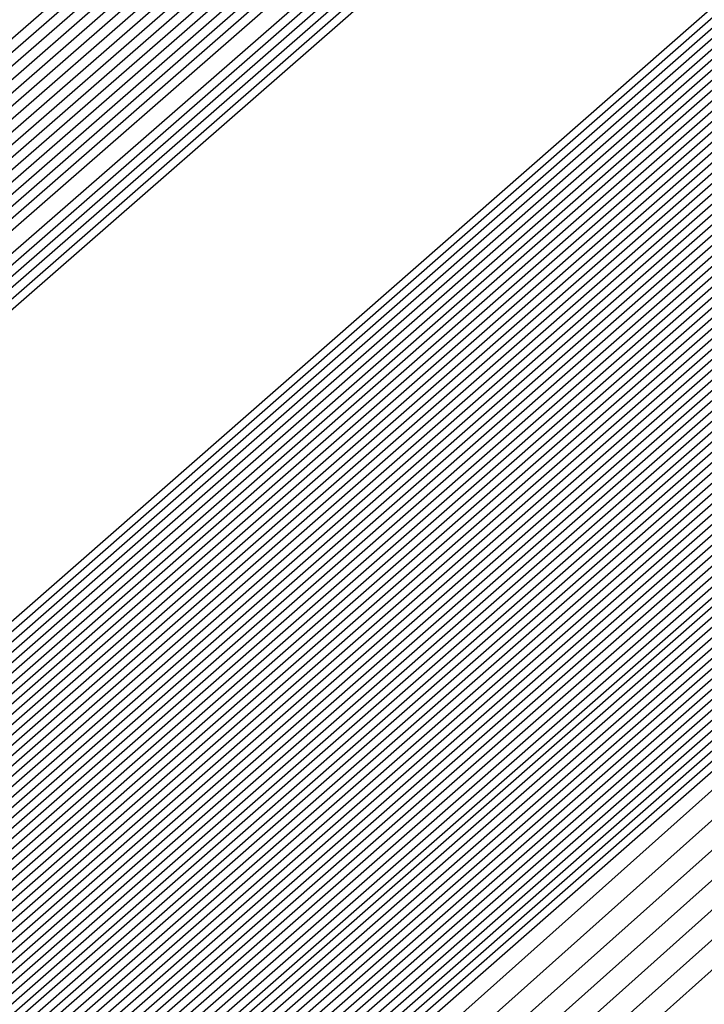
# Model space of a CAD drawing. Extents: x 3249832 to 3255657, y 13789405 to 13793316.
# Tile 956 of 1056: x 3253211.9916 to 3253212.0568, y 13791260.6289 to 13791260.7227. Entities that reach past the tile are written whole.
import ezdxf

# ---------------------------------------------------------------- set-up
doc = ezdxf.new("R2010")
doc.units = 0
doc.header["$LTSCALE"] = 100
doc.header["$MEASUREMENT"] = 0
for name, color, linetype in [('GRATIO_03231_CON', 1, 'CONTINUOUS'), ('GRATIO_0323_ICON', 1, 'CONTINUOUS'), ('TARGETS_EAST', 7, 'CONTINUOUS')]:
    doc.layers.add(name, color=color, linetype=linetype)

# ---------------------------------------------------------------- blocks, each defined once
blk = doc.blocks.new('Gratio_032316_contours')
at = {"layer": 'GRATIO_03231_CON', "color": 1, "linetype": 'Continuous', "flags": 128}
for points in [[(3253179.550267, 13791232.395029), (3253186.874414, 13791238.770013), (3253201.477501, 13791251.518979), (3253219.208231, 13791267.007142), (3253234.457627, 13791280.32933), (3253243.000283, 13791287.791533), (3253246.145111, 13791290.544398), (3253246.584601, 13791290.949743), (3253247.021869, 13791291.379004), (3253250.202537, 13791294.242122), (3253258.882853, 13791301.95866), (3253274.442625, 13791315.738665), (3253292.755901, 13791331.954127), (3253308.320283, 13791345.767528)], [(3253180.165438, 13791232.938016), (3253187.284875, 13791239.131551), (3253201.725162, 13791251.736777), (3253219.339021, 13791267.122277), (3253234.513145, 13791280.378622), (3253243.016437, 13791287.806466), (3253246.146682, 13791290.546762), (3253246.583888, 13791290.950539), (3253247.016449, 13791291.376392), (3253250.166335, 13791294.21318), (3253258.763902, 13791301.857324), (3253274.176051, 13791315.507242), (3253292.315837, 13791331.569332), (3253307.732852, 13791345.251979)], [(3253180.780609, 13791233.481003), (3253187.695336, 13791239.493089), (3253201.972823, 13791251.954576), (3253219.469811, 13791267.237409), (3253234.568663, 13791280.427913), (3253243.03259, 13791287.821399), (3253246.148254, 13791290.549125), (3253246.583174, 13791290.951335), (3253247.01103, 13791291.37378), (3253250.130132, 13791294.184237), (3253258.64495, 13791301.755989), (3253273.909475, 13791315.27582), (3253291.875768, 13791331.184533), (3253307.145422, 13791344.736429)], [(3253181.395779, 13791234.02399), (3253188.105796, 13791239.854627), (3253202.220483, 13791252.172373), (3253219.600605, 13791267.352541), (3253234.62418, 13791280.477205), (3253243.048743, 13791287.836333), (3253246.149825, 13791290.551488), (3253246.582461, 13791290.952131), (3253247.00561, 13791291.371168), (3253250.09393, 13791294.155295), (3253258.525999, 13791301.654654), (3253273.642899, 13791315.044399), (3253291.435703, 13791330.799734), (3253306.557991, 13791344.22088)], [(3253182.62612, 13791235.109965), (3253188.926717, 13791240.577703), (3253202.715805, 13791252.60797), (3253219.862185, 13791267.582808), (3253234.735216, 13791280.575787), (3253243.08105, 13791287.8662), (3253246.152968, 13791290.556214), (3253246.581034, 13791290.953723), (3253246.994771, 13791291.365943), (3253250.021525, 13791294.09741), (3253258.288097, 13791301.451983), (3253273.109746, 13791314.581556), (3253290.555574, 13791330.03014), (3253305.383131, 13791343.18978)], [(3253183.241291, 13791235.652952), (3253189.337178, 13791240.939241), (3253202.963466, 13791252.825768), (3253219.992975, 13791267.69794), (3253234.790735, 13791280.625079), (3253243.097204, 13791287.881133), (3253246.154539, 13791290.558578), (3253246.58032, 13791290.954518), (3253246.989352, 13791291.363331), (3253249.985323, 13791294.068467), (3253258.169146, 13791301.350649), (3253272.843172, 13791314.350135), (3253290.115509, 13791329.645341), (3253304.7957, 13791342.67423)], [(3253189.747638, 13791241.300779), (3253203.211127, 13791253.043565), (3253220.123765, 13791267.813075), (3253234.846252, 13791280.67437), (3253243.113357, 13791287.896066), (3253246.15611, 13791290.560941), (3253246.579607, 13791290.955314), (3253246.983932, 13791291.360719), (3253249.94912, 13791294.039525), (3253258.050194, 13791301.249313), (3253272.576596, 13791314.118713), (3253289.67544, 13791329.260546), (3253304.208269, 13791342.15868)], [(3253190.158098, 13791241.662317), (3253203.458788, 13791253.261364), (3253220.254555, 13791267.928207), (3253234.90177, 13791280.723661), (3253243.129511, 13791287.911), (3253246.157681, 13791290.563304), (3253246.578894, 13791290.95611), (3253246.978513, 13791291.358107), (3253249.912918, 13791294.010583), (3253257.931243, 13791301.147978), (3253272.31002, 13791313.88729), (3253289.235376, 13791328.875747), (3253303.620839, 13791341.64313)], [(3253190.979019, 13791242.385393), (3253203.954109, 13791253.696959), (3253220.516135, 13791268.158471), (3253235.012806, 13791280.822244), (3253243.161817, 13791287.940867), (3253246.160824, 13791290.56803), (3253246.577467, 13791290.957702), (3253246.967674, 13791291.352882), (3253249.840514, 13791293.952698), (3253257.693341, 13791300.945308), (3253271.776867, 13791313.424447), (3253288.355246, 13791328.106153), (3253302.445978, 13791340.612031)], [(3253191.38948, 13791242.746931), (3253204.20177, 13791253.914758), (3253220.646925, 13791268.273606), (3253235.068324, 13791280.871536), (3253243.177971, 13791287.9558), (3253246.162395, 13791290.570393), (3253246.576753, 13791290.958498), (3253246.962254, 13791291.35027), (3253249.804311, 13791293.923755), (3253257.57439, 13791300.843972), (3253271.510293, 13791313.193026), (3253287.915181, 13791327.721354), (3253301.858547, 13791340.096481)], [(3253191.79994, 13791243.108469), (3253204.449431, 13791254.132556), (3253220.777718, 13791268.388738), (3253235.123841, 13791280.920827), (3253243.194124, 13791287.970733), (3253246.163966, 13791290.572756), (3253246.57604, 13791290.959294), (3253246.956835, 13791291.347658), (3253249.768109, 13791293.894813), (3253257.455439, 13791300.742638), (3253271.243717, 13791312.961604), (3253287.475113, 13791327.336555), (3253301.271117, 13791339.580931)], [(3253192.210401, 13791243.470007), (3253204.697094, 13791254.350353), (3253220.908508, 13791268.50387), (3253235.179359, 13791280.970118), (3253243.210278, 13791287.985667), (3253246.165538, 13791290.57512), (3253246.575327, 13791290.96009), (3253246.951415, 13791291.345046), (3253249.731907, 13791293.86587), (3253257.336487, 13791300.641302), (3253270.977141, 13791312.730183), (3253287.035048, 13791326.95176), (3253300.683687, 13791339.065381)], [(3253193.031322, 13791244.193083), (3253205.192416, 13791254.78595), (3253221.170088, 13791268.734137), (3253235.290395, 13791281.068701), (3253243.242584, 13791288.015534), (3253246.16868, 13791290.579846), (3253246.5739, 13791290.961682), (3253246.940576, 13791291.339821), (3253249.659502, 13791293.807986), (3253257.098584, 13791300.438633), (3253270.443991, 13791312.26734), (3253286.154919, 13791326.182162), (3253299.508825, 13791338.034281)]]:
    blk.add_lwpolyline(points, dxfattribs=at)
at = {"layer": 'GRATIO_03231_CON', "color": 5, "linetype": 'Continuous', "flags": 128}
for points in [[(3253178.319926, 13791231.309054), (3253186.053494, 13791238.046937), (3253200.982177, 13791251.083383), (3253218.946651, 13791266.776878), (3253234.346592, 13791280.230748), (3253242.967977, 13791287.761666), (3253246.141969, 13791290.539672), (3253246.586028, 13791290.948151), (3253247.021068, 13791291.373941), (3253250.18182, 13791294.217704), (3253258.80647, 13791301.883558), (3253274.269372, 13791315.565571), (3253292.489554, 13791331.617619), (3253308.022214, 13791345.183537)], [(3253177.704756, 13791230.766067), (3253185.643033, 13791237.685398), (3253200.734516, 13791250.865585), (3253218.815861, 13791266.661746), (3253234.291074, 13791280.181456), (3253242.951823, 13791287.746732), (3253246.140397, 13791290.537309), (3253246.586741, 13791290.947355), (3253247.014362, 13791291.365837), (3253250.12102, 13791294.160915), (3253258.59804, 13791301.695547), (3253273.796257, 13791315.143359), (3253291.704555, 13791330.920638), (3253306.971337, 13791344.254342)], [(3253177.089585, 13791230.22308), (3253185.232573, 13791237.323861), (3253200.486855, 13791250.647788), (3253218.685071, 13791266.546611), (3253234.235555, 13791280.132165), (3253242.93567, 13791287.731799), (3253246.138826, 13791290.534946), (3253246.587455, 13791290.946559), (3253247.007656, 13791291.357733), (3253250.060221, 13791294.104125), (3253258.389611, 13791301.507537), (3253273.323142, 13791314.721148), (3253290.919561, 13791330.223658), (3253305.920461, 13791343.325148)], [(3253176.474414, 13791229.680093), (3253184.822112, 13791236.962323), (3253200.239195, 13791250.429989), (3253218.554281, 13791266.431479), (3253234.180037, 13791280.082873), (3253242.919516, 13791287.716865), (3253246.137255, 13791290.532583), (3253246.588168, 13791290.945763), (3253247.000951, 13791291.349628), (3253249.999421, 13791294.047336), (3253258.181181, 13791301.319527), (3253272.850028, 13791314.298938), (3253290.134562, 13791329.526677), (3253304.869584, 13791342.395954)], [(3253175.244073, 13791228.594119), (3253184.001191, 13791236.239247), (3253199.743873, 13791249.994392), (3253218.292697, 13791266.201212), (3253234.069002, 13791279.984291), (3253242.887209, 13791287.686999), (3253246.134112, 13791290.527856), (3253246.589595, 13791290.944171), (3253246.987539, 13791291.33342), (3253249.877822, 13791293.933757), (3253257.764321, 13791300.943507), (3253271.903798, 13791313.454514), (3253288.564569, 13791328.132716), (3253302.767831, 13791340.537565)], [(3253196.577061, 13791247.036147), (3253203.471051, 13791253.193803), (3253218.759506, 13791266.601258), (3253234.069714, 13791279.984133), (3253242.887716, 13791287.686623), (3253246.134624, 13791290.527313), (3253246.590308, 13791290.943375), (3253246.980833, 13791291.325315), (3253249.817023, 13791293.876967), (3253257.555891, 13791300.755497), (3253271.430682, 13791313.032305), (3253287.77957, 13791327.435736), (3253301.716954, 13791339.608371)], [(3253196.710569, 13791247.152543), (3253203.58621, 13791253.293811), (3253218.83398, 13791266.665582), (3253234.103448, 13791280.012829), (3253242.898008, 13791287.694797), (3253246.136358, 13791290.527838), (3253246.591022, 13791290.942579), (3253246.974128, 13791291.317211), (3253249.756224, 13791293.820178), (3253257.347461, 13791300.567486), (3253270.957567, 13791312.610093), (3253286.994572, 13791326.738755), (3253300.666077, 13791338.679176)], [(3253196.844077, 13791247.26894), (3253203.701371, 13791253.393818), (3253218.908454, 13791266.729905), (3253234.137183, 13791280.041526), (3253242.9083, 13791287.702971), (3253246.138093, 13791290.528363), (3253246.591735, 13791290.941783), (3253246.967422, 13791291.309107), (3253249.695424, 13791293.763388), (3253257.139032, 13791300.379476), (3253270.484453, 13791312.187881), (3253286.209573, 13791326.041774), (3253299.615201, 13791337.749981)], [(3253197.111093, 13791247.501735), (3253203.931691, 13791253.593836), (3253219.057401, 13791266.858547), (3253234.204654, 13791280.09892), (3253242.928884, 13791287.71932), (3253246.141561, 13791290.529414), (3253246.593162, 13791290.940191), (3253246.954011, 13791291.292898), (3253249.573825, 13791293.649809), (3253256.722172, 13791300.003456), (3253269.538223, 13791311.34346), (3253284.63958, 13791324.647813), (3253297.513447, 13791335.891592)], [(3253197.244601, 13791247.618131), (3253204.046851, 13791253.693843), (3253219.131875, 13791266.92287), (3253234.238388, 13791280.127617), (3253242.939176, 13791287.727494), (3253246.143296, 13791290.529939), (3253246.593875, 13791290.939395), (3253246.947305, 13791291.284794), (3253249.513026, 13791293.59302), (3253256.513742, 13791299.815445), (3253269.065109, 13791310.92125), (3253283.854581, 13791323.950833), (3253296.46257, 13791334.962398)], [(3253197.378109, 13791247.734529), (3253204.162012, 13791253.793851), (3253219.206348, 13791266.987193), (3253234.272124, 13791280.156313), (3253242.949468, 13791287.735668), (3253246.14503, 13791290.530465), (3253246.594589, 13791290.9386), (3253246.940599, 13791291.27669), (3253249.452226, 13791293.53623), (3253256.305312, 13791299.627435), (3253268.591994, 13791310.499038), (3253283.069583, 13791323.253852), (3253295.411694, 13791334.033204)], [(3253197.511617, 13791247.850926), (3253204.277171, 13791253.893859), (3253219.280822, 13791267.051512), (3253234.305859, 13791280.18501), (3253242.95976, 13791287.743843), (3253246.146765, 13791290.53099), (3253246.595302, 13791290.937804), (3253246.933893, 13791291.268586), (3253249.391427, 13791293.479441), (3253256.096882, 13791299.439425), (3253268.118879, 13791310.076826), (3253282.284588, 13791322.55687), (3253294.360818, 13791333.104009)], [(3253197.778633, 13791248.083719), (3253204.507492, 13791254.093876), (3253219.429769, 13791267.180159), (3253234.373329, 13791280.242404), (3253242.980343, 13791287.760191), (3253246.150233, 13791290.532041), (3253246.596729, 13791290.936212), (3253246.920482, 13791291.252377), (3253249.269828, 13791293.365862), (3253255.680023, 13791299.063404), (3253267.172648, 13791309.232405), (3253280.714591, 13791321.162909), (3253292.259064, 13791331.24562), (3253298.86322, 13791336.863506)], [(3253197.912141, 13791248.200117), (3253204.622651, 13791254.193883), (3253219.504243, 13791267.244478), (3253234.407064, 13791280.271101), (3253242.990635, 13791287.768365), (3253246.151968, 13791290.532566), (3253246.597442, 13791290.935416), (3253246.913776, 13791291.244273), (3253249.209028, 13791293.309072), (3253255.471593, 13791298.875394), (3253266.699533, 13791308.810193), (3253279.929596, 13791320.465926), (3253291.208188, 13791330.316426), (3253297.66843, 13791335.812021)], [(3253198.045649, 13791248.316514), (3253204.737812, 13791254.293891), (3253219.578716, 13791267.308801), (3253234.440798, 13791280.299798), (3253243.000927, 13791287.77654), (3253246.153702, 13791290.533091), (3253246.598156, 13791290.93462), (3253246.907071, 13791291.236168), (3253249.148229, 13791293.252283), (3253255.263163, 13791298.687384), (3253266.226419, 13791308.387983), (3253279.144597, 13791319.768946), (3253290.157311, 13791329.387232), (3253296.473639, 13791334.760535)], [(3253198.179157, 13791248.43291), (3253204.852971, 13791254.393901), (3253219.65319, 13791267.373124), (3253234.474533, 13791280.328495), (3253243.011219, 13791287.784714), (3253246.155437, 13791290.533616), (3253246.598869, 13791290.933824), (3253246.900365, 13791291.228064), (3253249.087429, 13791293.195493), (3253255.054733, 13791298.499374), (3253265.753304, 13791307.965772), (3253278.359599, 13791319.071965), (3253289.106434, 13791328.458038), (3253295.27885, 13791333.70905)], [(3253198.446173, 13791248.665705), (3253205.083292, 13791254.593916), (3253219.802137, 13791267.501766), (3253234.542003, 13791280.385889), (3253243.031803, 13791287.801062), (3253246.158905, 13791290.534667), (3253246.600296, 13791290.932232), (3253246.886954, 13791291.211856), (3253248.96583, 13791293.081914), (3253254.637874, 13791298.123353), (3253264.807075, 13791307.12135), (3253276.789604, 13791317.678004), (3253287.004681, 13791326.599649), (3253292.889269, 13791331.606079), (3253295.951331, 13791334.070942)], [(3253198.579681, 13791248.782102), (3253205.198453, 13791254.693924), (3253219.876611, 13791267.566089), (3253234.575738, 13791280.414585), (3253243.042095, 13791287.809237), (3253246.16064, 13791290.535192), (3253246.60101, 13791290.931436), (3253246.880248, 13791291.203751), (3253248.905031, 13791293.025125), (3253254.429444, 13791297.935343), (3253264.33396, 13791306.699138), (3253276.004607, 13791316.981023), (3253285.953804, 13791325.670454), (3253291.694479, 13791330.554594), (3253294.7416, 13791333.011419)], [(3253198.713189, 13791248.898498), (3253205.313612, 13791254.793933), (3253219.951085, 13791267.630412), (3253234.609474, 13791280.443283), (3253243.052387, 13791287.817411), (3253246.162374, 13791290.535718), (3253246.601723, 13791290.93064), (3253246.873542, 13791291.195647), (3253248.844232, 13791292.968335), (3253254.221014, 13791297.747333), (3253263.860844, 13791306.276928), (3253275.21961, 13791316.284043), (3253284.902928, 13791324.74126), (3253290.499689, 13791329.503109), (3253293.53187, 13791331.951897)], [(3253198.846697, 13791249.014895), (3253205.428774, 13791254.893941), (3253220.025558, 13791267.694732), (3253234.643209, 13791280.47198), (3253243.062679, 13791287.825585), (3253246.164109, 13791290.536243), (3253246.602436, 13791290.929844), (3253246.866836, 13791291.187543), (3253248.783432, 13791292.911546), (3253254.012584, 13791297.559322), (3253263.387729, 13791305.854716), (3253274.434612, 13791315.58706), (3253283.852051, 13791323.812065), (3253289.304899, 13791328.451623), (3253292.322139, 13791330.892375), (3253295.398785, 13791333.387147)], [(3253199.113713, 13791249.247691), (3253205.659094, 13791255.093956), (3253220.174506, 13791267.823378), (3253234.710679, 13791280.529373), (3253243.083262, 13791287.841934), (3253246.167577, 13791290.537293), (3253246.603863, 13791290.928252), (3253246.853425, 13791291.171334), (3253248.661833, 13791292.797967), (3253253.595725, 13791297.183302), (3253262.4415, 13791305.010294), (3253272.864616, 13791314.193099), (3253281.750298, 13791321.953677), (3253286.915319, 13791326.348653), (3253289.902678, 13791328.77333), (3253293.186926, 13791331.457682)], [(3253199.247221, 13791249.364086), (3253205.774253, 13791255.193966), (3253220.248979, 13791267.887697), (3253234.744414, 13791280.558071), (3253243.093554, 13791287.850108), (3253246.169312, 13791290.537819), (3253246.604577, 13791290.927456), (3253246.846719, 13791291.16323), (3253248.601034, 13791292.741177), (3253253.387295, 13791296.995292), (3253261.968385, 13791304.588083), (3253272.07962, 13791313.496119), (3253280.699421, 13791321.024482), (3253285.720529, 13791325.297167), (3253288.692948, 13791327.713808), (3253292.080997, 13791330.492949), (3253297.619173, 13791335.1971)], [(3253199.380729, 13791249.480484), (3253205.889415, 13791255.293974), (3253220.323453, 13791267.95202), (3253234.778148, 13791280.586767), (3253243.103846, 13791287.858282), (3253246.171046, 13791290.538344), (3253246.60529, 13791290.92666), (3253246.840014, 13791291.155126), (3253248.540234, 13791292.684388), (3253253.178865, 13791296.807282), (3253261.495269, 13791304.165872), (3253271.294621, 13791312.799138), (3253279.648544, 13791320.095288), (3253284.525739, 13791324.245682), (3253287.483217, 13791326.654286), (3253290.975067, 13791329.528217), (3253296.715246, 13791334.410219)], [(3253199.514237, 13791249.596881), (3253206.004574, 13791255.393981), (3253220.397926, 13791268.016343), (3253234.811884, 13791280.615464), (3253243.114138, 13791287.866456), (3253246.172781, 13791290.538869), (3253246.606003, 13791290.925864), (3253246.833308, 13791291.147021), (3253248.479435, 13791292.627598), (3253252.970435, 13791296.619271), (3253261.022155, 13791303.743661), (3253270.509624, 13791312.102158), (3253278.597668, 13791319.166094), (3253283.330949, 13791323.194197), (3253286.273487, 13791325.594763), (3253289.869138, 13791328.563484), (3253295.81132, 13791333.62334)], [(3253199.781252, 13791249.829674), (3253206.234894, 13791255.593998), (3253220.546874, 13791268.144986), (3253234.879353, 13791280.672858), (3253243.134722, 13791287.882805), (3253246.176249, 13791290.53992), (3253246.60743, 13791290.924272), (3253246.819896, 13791291.130813), (3253248.357836, 13791292.514019), (3253252.553575, 13791296.243251), (3253260.075926, 13791302.899239), (3253268.939629, 13791310.708195), (3253276.495915, 13791317.307705), (3253280.941369, 13791321.091226), (3253283.854026, 13791323.475719), (3253287.657279, 13791326.63402), (3253294.003467, 13791332.049579)], [(3253199.91476, 13791249.946072), (3253206.350054, 13791255.694006), (3253220.621347, 13791268.209309), (3253234.913089, 13791280.701555), (3253243.145014, 13791287.890979), (3253246.177984, 13791290.540445), (3253246.608144, 13791290.923477), (3253246.813191, 13791291.122709), (3253248.297036, 13791292.45723), (3253252.345146, 13791296.055241), (3253259.60281, 13791302.477028), (3253268.154633, 13791310.011214), (3253275.445038, 13791316.37851), (3253279.746579, 13791320.03974), (3253282.644295, 13791322.416197), (3253286.55135, 13791325.669287), (3253293.099541, 13791331.2627), (3253300.795214, 13791337.869235)], [(3253200.048268, 13791250.062469), (3253206.465215, 13791255.794014), (3253220.695821, 13791268.273632), (3253234.946824, 13791280.730252), (3253243.155306, 13791287.899153), (3253246.179718, 13791290.540971), (3253246.608857, 13791290.922681), (3253246.806485, 13791291.114604), (3253248.236237, 13791292.40044), (3253252.136716, 13791295.86723), (3253259.129695, 13791302.054816), (3253267.369634, 13791309.314234), (3253274.394161, 13791315.449316), (3253278.551789, 13791318.988255), (3253281.434565, 13791321.356674), (3253285.44542, 13791324.704555), (3253292.195614, 13791330.475819), (3253300.12972, 13791337.290156)], [(3253200.181776, 13791250.178867), (3253206.580374, 13791255.894021), (3253220.770295, 13791268.337951), (3253234.980558, 13791280.758949), (3253243.165597, 13791287.907327), (3253246.181453, 13791290.541496), (3253246.609571, 13791290.921885), (3253246.799779, 13791291.1065), (3253248.175437, 13791292.34365), (3253251.928286, 13791295.67922), (3253258.656581, 13791301.632605), (3253266.584637, 13791308.617253), (3253273.343284, 13791314.520121), (3253277.356999, 13791317.93677), (3253280.224834, 13791320.297152), (3253284.339491, 13791323.739822), (3253291.291688, 13791329.688939), (3253299.464229, 13791336.711079)], [(3253200.448792, 13791250.41166), (3253206.810695, 13791256.094039), (3253220.919242, 13791268.466597), (3253235.048029, 13791280.816343), (3253243.186181, 13791287.923676), (3253246.184922, 13791290.542546), (3253246.610997, 13791290.920293), (3253246.786368, 13791291.090291), (3253248.053838, 13791292.230072), (3253251.511426, 13791295.3032), (3253257.71035, 13791300.788183), (3253265.014642, 13791307.223292), (3253271.241531, 13791312.661733), (3253274.967419, 13791315.833799), (3253277.805373, 13791318.178108), (3253282.127631, 13791321.810358), (3253289.483835, 13791328.115179), (3253298.133244, 13791335.552923)], [(3253200.5823, 13791250.528057), (3253206.925856, 13791256.194046), (3253220.993715, 13791268.530917), (3253235.081764, 13791280.845039), (3253243.196473, 13791287.93185), (3253246.186656, 13791290.543072), (3253246.611711, 13791290.919497), (3253246.779662, 13791291.082187), (3253247.993039, 13791292.173282), (3253251.302996, 13791295.11519), (3253257.237236, 13791300.365972), (3253264.229644, 13791306.52631), (3253270.190655, 13791311.732538), (3253273.772629, 13791314.782314), (3253276.595643, 13791317.118585), (3253281.021702, 13791320.845625), (3253288.579908, 13791327.328299), (3253297.467752, 13791334.973846)], [(3253200.715808, 13791250.644455), (3253207.041015, 13791256.294056), (3253221.068189, 13791268.59524), (3253235.115498, 13791280.873737), (3253243.206765, 13791287.940024), (3253246.18839, 13791290.543597), (3253246.612424, 13791290.918701), (3253246.772956, 13791291.074083), (3253247.93224, 13791292.116492), (3253251.094567, 13791294.927179), (3253256.764121, 13791299.943761), (3253263.444647, 13791305.82933), (3253269.139778, 13791310.803344), (3253272.577839, 13791313.730828), (3253275.385912, 13791316.059063), (3253279.915773, 13791319.880893), (3253287.675982, 13791326.541418), (3253296.802261, 13791334.394769)], [(3253200.849316, 13791250.760851), (3253207.156176, 13791256.394064), (3253221.142663, 13791268.659563), (3253235.149234, 13791280.902434), (3253243.217057, 13791287.948199), (3253246.190125, 13791290.544122), (3253246.613138, 13791290.917905), (3253246.766251, 13791291.065979), (3253247.87144, 13791292.059703), (3253250.886137, 13791294.739169), (3253256.291006, 13791299.52155), (3253262.659648, 13791305.132348), (3253268.088901, 13791309.87415), (3253271.383048, 13791312.679343), (3253274.176182, 13791314.999541), (3253278.809843, 13791318.91616), (3253286.772056, 13791325.754539), (3253296.136767, 13791333.81569)], [(3253201.116332, 13791250.993646), (3253207.386497, 13791256.594079), (3253221.29161, 13791268.788205), (3253235.216703, 13791280.959827), (3253243.237641, 13791287.964547), (3253246.193594, 13791290.545173), (3253246.614564, 13791290.916313), (3253246.752839, 13791291.04977), (3253247.749841, 13791291.946124), (3253250.469277, 13791294.363148), (3253255.344776, 13791298.677128), (3253261.089654, 13791303.738387), (3253265.987148, 13791308.015761), (3253268.993468, 13791310.576372), (3253271.756721, 13791312.880496), (3253276.597984, 13791316.986696), (3253284.964203, 13791324.180778), (3253294.805784, 13791332.657536)], [(3253201.24984, 13791251.110043), (3253207.501656, 13791256.694088), (3253221.366084, 13791268.852528), (3253235.250439, 13791280.988525), (3253243.247933, 13791287.972721), (3253246.195328, 13791290.545698), (3253246.615278, 13791290.915517), (3253246.746134, 13791291.041666), (3253247.689042, 13791291.889334), (3253250.260847, 13791294.175138), (3253254.871662, 13791298.254917), (3253260.304656, 13791303.041406), (3253264.936271, 13791307.086566), (3253267.798678, 13791309.524887), (3253270.54699, 13791311.820974), (3253275.492055, 13791316.021963), (3253284.060277, 13791323.393899), (3253294.140291, 13791332.078457)], [(3253201.383348, 13791251.226439), (3253207.616817, 13791256.794096), (3253221.440557, 13791268.916851), (3253235.284174, 13791281.017221), (3253243.258224, 13791287.980896), (3253246.197062, 13791290.546223), (3253246.615991, 13791290.914721), (3253246.739428, 13791291.033562), (3253247.628242, 13791291.832545), (3253250.052417, 13791293.987128), (3253254.398546, 13791297.832706), (3253259.519659, 13791302.344425), (3253263.885395, 13791306.157372), (3253266.603888, 13791308.473402), (3253269.33726, 13791310.761452), (3253274.386125, 13791315.057231), (3253283.156349, 13791322.607018), (3253293.474799, 13791331.49938)], [(3253201.516856, 13791251.342836), (3253207.731977, 13791256.894104), (3253221.515031, 13791268.98117), (3253235.317908, 13791281.045918), (3253243.268516, 13791287.98907), (3253246.198797, 13791290.546749), (3253246.616705, 13791290.913925), (3253246.732722, 13791291.025457), (3253247.567443, 13791291.775755), (3253249.843988, 13791293.799118), (3253253.925432, 13791297.410495), (3253258.734661, 13791301.647445), (3253262.834518, 13791305.228178), (3253265.409098, 13791307.421916), (3253268.127529, 13791309.701929), (3253273.280196, 13791314.092498), (3253282.252423, 13791321.820138), (3253292.809306, 13791330.920303), (3253301.810882, 13791338.630682)], [(3253201.783872, 13791251.575631), (3253207.962297, 13791257.094121), (3253221.663978, 13791269.109817), (3253235.385379, 13791281.103312), (3253243.2891, 13791288.005418), (3253246.202266, 13791290.547799), (3253246.618132, 13791290.912333), (3253246.719311, 13791291.009249), (3253247.445844, 13791291.662176), (3253249.427128, 13791293.423097), (3253252.979202, 13791296.566073), (3253257.164667, 13791300.253483), (3253260.732765, 13791303.369789), (3253263.019518, 13791305.318945), (3253265.708069, 13791307.582885), (3253271.068337, 13791312.163033), (3253280.44457, 13791320.246378), (3253291.478323, 13791329.762148), (3253300.885471, 13791337.825133)], [(3253201.91738, 13791251.692027), (3253208.077456, 13791257.194129), (3253221.738452, 13791269.174136), (3253235.419113, 13791281.132009), (3253243.299392, 13791288.013593), (3253246.204, 13791290.548325), (3253246.618845, 13791290.911537), (3253246.712605, 13791291.001144), (3253247.385044, 13791291.605387), (3253249.218698, 13791293.235087), (3253252.506087, 13791296.143862), (3253256.379669, 13791299.556502), (3253259.681888, 13791302.440594), (3253261.824728, 13791304.26746), (3253264.498338, 13791306.523363), (3253269.962407, 13791311.198301), (3253279.540643, 13791319.459498), (3253290.812829, 13791329.183071), (3253300.422766, 13791337.422359)], [(3253202.050886, 13791251.808424), (3253208.192618, 13791257.294136), (3253221.812925, 13791269.238459), (3253235.452849, 13791281.160706), (3253243.309684, 13791288.021767), (3253246.205734, 13791290.54885), (3253246.619558, 13791290.910741), (3253246.705899, 13791290.99304), (3253247.324245, 13791291.548597), (3253249.010269, 13791293.047077), (3253252.032972, 13791295.72165), (3253255.594672, 13791298.859521), (3253258.631011, 13791301.5114), (3253260.629938, 13791303.215975), (3253263.288608, 13791305.46384), (3253268.856478, 13791310.233569), (3253278.636718, 13791318.672617), (3253290.147338, 13791328.603992), (3253299.96006, 13791337.019585)], [(3253222.189727, 13791268.956195), (3253208.471011, 13791257.206985), (3253202.184394, 13791251.924823), (3253202.184394, 13791251.924822), (3253208.307777, 13791257.394144), (3253221.887399, 13791269.302782)], [(3253222.336854, 13791269.086923), (3253208.700353, 13791257.408126), (3253202.451409, 13791252.157615), (3253202.45141, 13791252.157615), (3253208.538097, 13791257.594161), (3253222.036346, 13791269.431424)], [(3253222.410417, 13791269.152286), (3253208.815023, 13791257.508695), (3253202.584921, 13791252.274011), (3253202.584918, 13791252.274013), (3253208.653258, 13791257.694169), (3253222.11082, 13791269.495747)], [(3253222.483981, 13791269.217651), (3253208.92969, 13791257.609264), (3253202.718428, 13791252.390411), (3253202.718426, 13791252.39041), (3253208.768418, 13791257.794177), (3253222.185294, 13791269.560071)], [(3253222.557544, 13791269.283014), (3253209.044361, 13791257.709832), (3253202.851936, 13791252.506807), (3253202.851934, 13791252.506806), (3253208.883579, 13791257.894186), (3253222.259767, 13791269.62439)], [(3253222.704671, 13791269.413741), (3253209.273702, 13791257.91097), (3253203.118951, 13791252.739602), (3253203.11895, 13791252.739601), (3253209.113899, 13791258.094202), (3253222.408715, 13791269.753036)], [(3253222.778233, 13791269.479104), (3253209.388373, 13791258.011542), (3253203.252459, 13791252.855998), (3253203.252458, 13791252.855998), (3253209.229059, 13791258.194209), (3253222.483188, 13791269.817355)], [(3253222.851796, 13791269.544469), (3253209.503043, 13791258.112111), (3253203.385966, 13791252.972394), (3253203.385966, 13791252.972394), (3253209.34422, 13791258.294219), (3253222.557662, 13791269.881678)], [(3253222.92536, 13791269.609832), (3253209.617714, 13791258.21268), (3253203.519474, 13791253.08879), (3253203.519474, 13791253.088791), (3253209.459379, 13791258.394226), (3253222.632135, 13791269.946001)], [(3253294.555932, 13791331.784818), (3253282.651333, 13791321.302735), (3253268.603203, 13791309.014447), (3253256.633797, 13791298.600272), (3253249.913733, 13791292.816087), (3253247.407106, 13791290.719974), (3253247.026376, 13791290.445568), (3253246.628672, 13791290.097267), (3253243.849802, 13791287.662521), (3253236.270245, 13791281.099544), (3253223.072487, 13791269.740559), (3253209.847055, 13791258.413819), (3253203.786489, 13791253.321586), (3253203.78649, 13791253.321586), (3253209.689707, 13791258.594234), (3253222.78114, 13791270.074575), (3253235.891608, 13791281.53353), (3253243.79641, 13791288.432975), (3253249.048806, 13791292.998606), (3253256.146548, 13791299.147074), (3253268.135158, 13791309.529006), (3253282.251274, 13791321.730918), (3253294.279297, 13791332.073309)], [(3253294.303412, 13791331.566983), (3253282.46184, 13791321.140397), (3253268.488083, 13791308.917171), (3253256.582029, 13791298.558148), (3253249.897517, 13791292.804611), (3253247.40414, 13791290.719612), (3253247.02543, 13791290.446644), (3253246.629001, 13791290.099378), (3253243.858784, 13791287.672183), (3253236.302787, 13791281.129602), (3253223.14605, 13791269.805922), (3253209.961726, 13791258.514388), (3253203.919997, 13791253.437981), (3253203.919998, 13791253.437982), (3253209.804872, 13791258.694236), (3253222.855652, 13791270.138852), (3253235.925472, 13791281.562076), (3253243.805117, 13791288.439206), (3253249.036009, 13791292.985734), (3253256.097231, 13791299.102201), (3253268.022476, 13791309.42905), (3253282.06389, 13791321.566318), (3253294.028242, 13791331.853946)], [(3253294.050892, 13791331.349147), (3253282.272347, 13791320.978058), (3253268.372959, 13791308.819897), (3253256.53026, 13791298.516025), (3253249.8813, 13791292.793135), (3253247.401173, 13791290.719249), (3253247.024485, 13791290.447721), (3253246.629331, 13791290.101489), (3253243.867765, 13791287.681844), (3253236.335328, 13791281.15966), (3253223.219613, 13791269.871285), (3253210.076396, 13791258.614957), (3253204.053508, 13791253.554381), (3253204.053506, 13791253.554379), (3253209.920037, 13791258.79424), (3253222.930167, 13791270.20313), (3253235.959336, 13791281.590624), (3253243.813823, 13791288.445438), (3253249.023211, 13791292.972861), (3253256.047914, 13791299.057326), (3253267.909792, 13791309.329092), (3253281.876511, 13791321.401718), (3253293.777187, 13791331.634584)], [(3253293.798373, 13791331.131311), (3253282.082854, 13791320.815718), (3253268.257836, 13791308.722622), (3253256.478491, 13791298.473901), (3253249.865083, 13791292.781659), (3253247.398206, 13791290.718887), (3253247.023539, 13791290.448797), (3253246.629661, 13791290.1036), (3253243.876746, 13791287.691505), (3253236.367871, 13791281.189718), (3253223.293177, 13791269.93665), (3253210.191067, 13791258.715525), (3253204.187016, 13791253.670777), (3253204.187014, 13791253.670777), (3253210.035202, 13791258.894242), (3253223.004679, 13791270.267407), (3253235.993201, 13791281.619171), (3253243.82253, 13791288.45167), (3253249.010414, 13791292.959989), (3253255.998597, 13791299.012453), (3253267.79711, 13791309.229136), (3253281.689131, 13791321.237116), (3253293.526131, 13791331.41522)], [(3253281.703867, 13791320.491041), (3253268.027588, 13791308.528072), (3253256.374954, 13791298.389654), (3253249.83265, 13791292.758707), (3253247.392273, 13791290.718163), (3253247.021649, 13791290.45095), (3253246.63032, 13791290.107823), (3253243.894709, 13791287.710827), (3253236.432955, 13791281.249833), (3253223.440304, 13791270.067378), (3253210.420408, 13791258.916665), (3253204.454031, 13791253.903573), (3253204.45403, 13791253.90357), (3253210.265496, 13791259.094286), (3253223.15342, 13791270.396274), (3253236.059978, 13791281.677323), (3253243.494674, 13791288.169109), (3253246.236293, 13791290.558915), (3253246.630942, 13791290.897916), (3253246.976878, 13791291.192818), (3253249.380962, 13791293.27243), (3253255.902209, 13791298.921086), (3253267.57241, 13791309.028745), (3253281.314456, 13791320.907856)], [(3253281.514374, 13791320.328701), (3253267.912464, 13791308.430798), (3253256.323186, 13791298.34753), (3253249.816433, 13791292.747232), (3253247.389307, 13791290.7178), (3253247.020703, 13791290.452026), (3253246.63065, 13791290.109934), (3253243.90369, 13791287.720489), (3253236.465497, 13791281.279891), (3253223.513867, 13791270.132741), (3253210.535079, 13791259.017233), (3253204.587539, 13791254.019969), (3253204.587538, 13791254.019968), (3253210.380657, 13791259.194295), (3253223.22789, 13791270.460601), (3253236.093697, 13791281.706031), (3253243.504926, 13791288.177315), (3253246.237927, 13791290.559532), (3253246.631434, 13791290.897348), (3253246.975681, 13791291.190435), (3253249.366914, 13791293.25849), (3253255.852885, 13791298.876217), (3253267.459724, 13791308.928789), (3253281.127076, 13791320.743256)], [(3253281.324881, 13791320.166363), (3253267.797344, 13791308.333522), (3253256.271417, 13791298.305406), (3253249.800217, 13791292.735756), (3253247.38634, 13791290.717438), (3253247.019758, 13791290.453103), (3253246.630979, 13791290.112045), (3253243.912671, 13791287.73015), (3253236.498039, 13791281.309949), (3253223.587429, 13791270.198103), (3253210.64975, 13791259.117804), (3253204.721046, 13791254.136365), (3253204.721046, 13791254.136365), (3253210.495817, 13791259.294303), (3253223.302356, 13791270.524924), (3253236.127417, 13791281.734739), (3253243.515178, 13791288.185521), (3253246.239562, 13791290.56015), (3253246.631926, 13791290.896781), (3253246.974483, 13791291.188052), (3253249.352866, 13791293.24455), (3253255.803561, 13791298.831348), (3253267.347038, 13791308.828835), (3253280.939697, 13791320.578654)], [(3253281.135387, 13791320.004024), (3253267.68222, 13791308.236247), (3253256.219649, 13791298.263283), (3253249.784, 13791292.72428), (3253247.383374, 13791290.717076), (3253247.018812, 13791290.454179), (3253246.631309, 13791290.114156), (3253243.921652, 13791287.739811), (3253236.530581, 13791281.340006), (3253223.660992, 13791270.263468), (3253210.76442, 13791259.218373), (3253204.854554, 13791254.25276), (3253204.854554, 13791254.252763), (3253210.610976, 13791259.394313), (3253223.376826, 13791270.589251), (3253236.161137, 13791281.763447), (3253243.52543, 13791288.193726), (3253246.241196, 13791290.560768), (3253246.632418, 13791290.896213), (3253246.973286, 13791291.185668), (3253249.338818, 13791293.230609), (3253255.754237, 13791298.786479), (3253267.234354, 13791308.728879), (3253280.752313, 13791320.414054)], [(3253267.451973, 13791308.041697), (3253256.116111, 13791298.179035), (3253249.751567, 13791292.701328), (3253247.377441, 13791290.716351), (3253247.016922, 13791290.456332), (3253246.631968, 13791290.118378), (3253243.939615, 13791287.759133), (3253236.595665, 13791281.400121), (3253223.808119, 13791270.394196), (3253210.993761, 13791259.419512), (3253205.121569, 13791254.485556), (3253205.12157, 13791254.485556), (3253210.841294, 13791259.59433), (3253223.525766, 13791270.717901), (3253236.228576, 13791281.820863), (3253243.545933, 13791288.210138), (3253246.244464, 13791290.562004), (3253246.633402, 13791290.895078), (3253246.970892, 13791291.180901), (3253249.310721, 13791293.202729), (3253255.655588, 13791298.696741), (3253267.008982, 13791308.528971)], [(3253267.336849, 13791307.944423), (3253256.064342, 13791298.136912), (3253249.73535, 13791292.689852), (3253247.374474, 13791290.715989), (3253247.015976, 13791290.457408), (3253246.632298, 13791290.120489), (3253243.948596, 13791287.768794), (3253236.628207, 13791281.430179), (3253223.881683, 13791270.459559), (3253211.108432, 13791259.520081), (3253205.255077, 13791254.601952), (3253205.255078, 13791254.601953), (3253210.956454, 13791259.694338), (3253223.600232, 13791270.782228), (3253236.262295, 13791281.84957), (3253243.556185, 13791288.218343), (3253246.246098, 13791290.562622), (3253246.633894, 13791290.89451), (3253246.969694, 13791291.178518), (3253249.296673, 13791293.188789), (3253255.606265, 13791298.651872), (3253266.896298, 13791308.429015)], [(3253267.221725, 13791307.847149), (3253256.012575, 13791298.094788), (3253249.719134, 13791292.678376), (3253247.371507, 13791290.715627), (3253247.015031, 13791290.458484), (3253246.632628, 13791290.1226), (3253243.957577, 13791287.778456), (3253236.66075, 13791281.460237), (3253223.955246, 13791270.524922), (3253211.223103, 13791259.62065), (3253205.388584, 13791254.718352), (3253205.388586, 13791254.718351), (3253211.071615, 13791259.794345), (3253223.674701, 13791270.846551), (3253236.296016, 13791281.878279), (3253243.566437, 13791288.226549), (3253246.247732, 13791290.56324), (3253246.634385, 13791290.893942), (3253246.968497, 13791291.176134), (3253249.282624, 13791293.174848), (3253255.55694, 13791298.607003), (3253266.783612, 13791308.329061)], [(3253267.106605, 13791307.749872), (3253255.960806, 13791298.052664), (3253249.702917, 13791292.6669), (3253247.368541, 13791290.715265), (3253247.014086, 13791290.459561), (3253246.632957, 13791290.124712), (3253243.966559, 13791287.788117), (3253236.693292, 13791281.490295), (3253224.02881, 13791270.590287), (3253211.337773, 13791259.72122), (3253205.522092, 13791254.834748), (3253205.522094, 13791254.834746), (3253211.186774, 13791259.894355), (3253223.749171, 13791270.910878), (3253236.329735, 13791281.906987), (3253243.576689, 13791288.234755), (3253246.249366, 13791290.563858), (3253246.634877, 13791290.893375), (3253246.9673, 13791291.173751), (3253249.268576, 13791293.160908), (3253255.507616, 13791298.562134), (3253266.670926, 13791308.229105)], [(3253266.876357, 13791307.555324), (3253255.857268, 13791297.968417), (3253249.670483, 13791292.643948), (3253247.362608, 13791290.71454), (3253247.012195, 13791290.461714), (3253246.633616, 13791290.128934), (3253243.984521, 13791287.807439), (3253236.758376, 13791281.55041), (3253224.175936, 13791270.721014), (3253211.567115, 13791259.922358), (3253205.789111, 13791255.067539), (3253205.78911, 13791255.067541), (3253211.417093, 13791260.094372), (3253223.898111, 13791271.039528), (3253236.397174, 13791281.964402), (3253243.597192, 13791288.251166), (3253246.252634, 13791290.565094), (3253246.635861, 13791290.892239), (3253246.964905, 13791291.168984), (3253249.240479, 13791293.133027), (3253255.408968, 13791298.472396), (3253266.445556, 13791308.029197)], [(3253266.761233, 13791307.458048), (3253255.8055, 13791297.926293), (3253249.654267, 13791292.632473), (3253247.359641, 13791290.714178), (3253247.011249, 13791290.46279), (3253246.633946, 13791290.131045), (3253243.993502, 13791287.8171), (3253236.790918, 13791281.580467), (3253224.2495, 13791270.786377), (3253211.681785, 13791260.022928), (3253205.922618, 13791255.183939), (3253205.922618, 13791255.183939), (3253211.532252, 13791260.19438), (3253223.972577, 13791271.103855), (3253236.430893, 13791281.993111), (3253243.607444, 13791288.259371), (3253246.254268, 13791290.565712), (3253246.636353, 13791290.891671), (3253246.963708, 13791291.166601), (3253249.226431, 13791293.119087), (3253255.359643, 13791298.427527), (3253266.33287, 13791307.929241)], [(3253266.64611, 13791307.360774), (3253255.753731, 13791297.884169), (3253249.63805, 13791292.620997), (3253247.356675, 13791290.713816), (3253247.010304, 13791290.463866), (3253246.634276, 13791290.133156), (3253244.002484, 13791287.826761), (3253236.82346, 13791281.610525), (3253224.323063, 13791270.85174), (3253211.796456, 13791260.123497), (3253206.056126, 13791255.300335), (3253206.056126, 13791255.300335), (3253211.647411, 13791260.294389), (3253224.047047, 13791271.168178), (3253236.464614, 13791282.021819), (3253243.617696, 13791288.267577), (3253246.255902, 13791290.566329), (3253246.636845, 13791290.891104), (3253246.962511, 13791291.164217), (3253249.212383, 13791293.105147), (3253255.310319, 13791298.382658), (3253266.220186, 13791307.829287)], [(3253266.530986, 13791307.263499), (3253255.701962, 13791297.842046), (3253249.621834, 13791292.609521), (3253247.353708, 13791290.713453), (3253247.009359, 13791290.464943), (3253246.634605, 13791290.135267), (3253244.011465, 13791287.836423), (3253236.856002, 13791281.640583), (3253224.396627, 13791270.917105), (3253211.911126, 13791260.224066), (3253206.189634, 13791255.416731), (3253206.189634, 13791255.416732), (3253211.762573, 13791260.394397), (3253224.121517, 13791271.232505), (3253236.498333, 13791282.050527), (3253243.627948, 13791288.275783), (3253246.257536, 13791290.566947), (3253246.637337, 13791290.890536), (3253246.961314, 13791291.161834), (3253249.198335, 13791293.091206), (3253255.260994, 13791298.337789), (3253266.1075, 13791307.729333)], [(3253266.300742, 13791307.068949), (3253255.598426, 13791297.757798), (3253249.5894, 13791292.586569), (3253247.347775, 13791290.712729), (3253247.007468, 13791290.467095), (3253246.635265, 13791290.139489), (3253244.029427, 13791287.855745), (3253236.921086, 13791281.700698), (3253224.543752, 13791271.047831), (3253212.140468, 13791260.425205), (3253206.456649, 13791255.649527), (3253206.45665, 13791255.649527), (3253211.992891, 13791260.594414), (3253224.270456, 13791271.361155), (3253236.565772, 13791282.107943), (3253243.648451, 13791288.292194), (3253246.260804, 13791290.568183), (3253246.638321, 13791290.889401), (3253246.958919, 13791291.157067), (3253249.170238, 13791293.063326), (3253255.162346, 13791298.248051), (3253265.88213, 13791307.529423)], [(3253266.185618, 13791306.971675), (3253255.546657, 13791297.715675), (3253249.573183, 13791292.575093), (3253247.344808, 13791290.712367), (3253247.006522, 13791290.468172), (3253246.635594, 13791290.141601), (3253244.038409, 13791287.865406), (3253236.953628, 13791281.730756), (3253224.617315, 13791271.113195), (3253212.255138, 13791260.525774), (3253206.590156, 13791255.765923), (3253206.590158, 13791255.765923), (3253212.10805, 13791260.694424), (3253224.344922, 13791271.425478), (3253236.599492, 13791282.136651), (3253243.658703, 13791288.3004), (3253246.262438, 13791290.568801), (3253246.638812, 13791290.888833), (3253246.957722, 13791291.154684), (3253249.15619, 13791293.049385), (3253255.113022, 13791298.203182), (3253265.769445, 13791307.429467)], [(3253266.070494, 13791306.874399), (3253255.494888, 13791297.673551), (3253249.556967, 13791292.563617), (3253247.341842, 13791290.712004), (3253247.005577, 13791290.469248), (3253246.635924, 13791290.143712), (3253244.04739, 13791287.875067), (3253236.98617, 13791281.760814), (3253224.690879, 13791271.178558), (3253212.369809, 13791260.626345), (3253206.723664, 13791255.882318), (3253206.723666, 13791255.88232), (3253212.22321, 13791260.794431), (3253224.419392, 13791271.489805), (3253236.633212, 13791282.165358), (3253243.668955, 13791288.308605), (3253246.264072, 13791290.569419), (3253246.639304, 13791290.888265), (3253246.956524, 13791291.1523), (3253249.142141, 13791293.035445), (3253255.063697, 13791298.158313), (3253265.656759, 13791307.329513)], [(3253265.955372, 13791306.777124), (3253255.44312, 13791297.631427), (3253249.54075, 13791292.552141), (3253247.338875, 13791290.711642), (3253247.004632, 13791290.470325), (3253246.636254, 13791290.145823), (3253244.056371, 13791287.884728), (3253237.018712, 13791281.790872), (3253224.764442, 13791271.243923), (3253212.48448, 13791260.726913), (3253206.857172, 13791255.998718), (3253206.857174, 13791255.998718), (3253212.338369, 13791260.894441), (3253224.493862, 13791271.554128), (3253236.666931, 13791282.194066), (3253243.679207, 13791288.316811), (3253246.265706, 13791290.570037), (3253246.639796, 13791290.887697), (3253246.955327, 13791291.149917), (3253249.128093, 13791293.021505), (3253255.014373, 13791298.113444), (3253265.544075, 13791307.229559)], [(3253265.725125, 13791306.582574), (3253255.339583, 13791297.54718), (3253249.508317, 13791292.52919), (3253247.332942, 13791290.710918), (3253247.002741, 13791290.472477), (3253246.636913, 13791290.150045), (3253244.074334, 13791287.904051), (3253237.083796, 13791281.850986), (3253224.911569, 13791271.374649), (3253212.713817, 13791260.928053), (3253207.124191, 13791256.23151), (3253207.12419, 13791256.231511), (3253212.568689, 13791261.094458), (3253224.642801, 13791271.682782), (3253236.73437, 13791282.251483), (3253243.69971, 13791288.333222), (3253246.268975, 13791290.571273), (3253246.64078, 13791290.886562), (3253246.952933, 13791291.14515), (3253249.099997, 13791292.993624), (3253254.915725, 13791298.023706), (3253265.318703, 13791307.029649)], [(3253265.610003, 13791306.4853), (3253255.287814, 13791297.505056), (3253249.4921, 13791292.517714), (3253247.329976, 13791290.710555), (3253247.001795, 13791290.473554), (3253246.637243, 13791290.152156), (3253244.083315, 13791287.913712), (3253237.116338, 13791281.881044), (3253224.985132, 13791271.440014), (3253212.828488, 13791261.028621), (3253207.257698, 13791256.34791), (3253207.257698, 13791256.347908), (3253212.683849, 13791261.194466), (3253224.717267, 13791271.747105), (3253236.76809, 13791282.28019), (3253243.709962, 13791288.341428), (3253246.270609, 13791290.571891), (3253246.641272, 13791290.885994), (3253246.951735, 13791291.142767), (3253249.085948, 13791292.979684), (3253254.8664, 13791297.978837), (3253265.206019, 13791306.929695)], [(3253265.494879, 13791306.388026), (3253255.236046, 13791297.462932), (3253249.475884, 13791292.506238), (3253247.327009, 13791290.710193), (3253247.00085, 13791290.47463), (3253246.637572, 13791290.154267), (3253244.092296, 13791287.923373), (3253237.14888, 13791281.911102), (3253225.058696, 13791271.505377), (3253212.943158, 13791261.12919), (3253207.391206, 13791256.464306), (3253207.391205, 13791256.464306), (3253212.799008, 13791261.294475), (3253224.791737, 13791271.811432), (3253236.80181, 13791282.308898), (3253243.720214, 13791288.349633), (3253246.272243, 13791290.572509), (3253246.641764, 13791290.885427), (3253246.950538, 13791291.140383), (3253249.0719, 13791292.965744), (3253254.817076, 13791297.933968), (3253265.093333, 13791306.829739)]]:
    blk.add_lwpolyline(points, dxfattribs=at)
at = {"layer": 'GRATIO_0323_ICON', "color": 7, "linetype": 'Continuous', "flags": 128}
for points in [[(3253175.859244, 13791229.137106), (3253184.411652, 13791236.600784), (3253199.991534, 13791250.212191), (3253218.423487, 13791266.316347), (3253234.12452, 13791280.033582), (3253242.903363, 13791287.701932), (3253246.135684, 13791290.53022), (3253246.588881, 13791290.944967), (3253246.994245, 13791291.341524), (3253249.938622, 13791293.990546), (3253257.972751, 13791301.131516), (3253272.376913, 13791313.876726), (3253289.349564, 13791328.829697), (3253303.818707, 13791341.466759)], [(3253182.01095, 13791234.566977), (3253188.516256, 13791240.216165), (3253202.468144, 13791252.390171), (3253219.731395, 13791267.467676), (3253234.679698, 13791280.526496), (3253243.064897, 13791287.851266), (3253246.151396, 13791290.553851), (3253246.581747, 13791290.952927), (3253247.000191, 13791291.368556), (3253250.057728, 13791294.126352), (3253258.407048, 13791301.553319), (3253273.376322, 13791314.812978), (3253290.995638, 13791330.414939), (3253305.970561, 13791343.705329)], [(3253196.977585, 13791247.385338), (3253203.81653, 13791253.493826), (3253218.982927, 13791266.794228), (3253234.170919, 13791280.070222), (3253242.918592, 13791287.711146), (3253246.139827, 13791290.528889), (3253246.592449, 13791290.940987), (3253246.960716, 13791291.301003), (3253249.634624, 13791293.706599), (3253256.930602, 13791300.191466), (3253270.011338, 13791311.765671), (3253285.424578, 13791325.344794), (3253298.564324, 13791336.820787)], [(3253197.645125, 13791247.967322), (3253204.392332, 13791253.993868), (3253219.355296, 13791267.115835), (3253234.339593, 13791280.213708), (3253242.970052, 13791287.752017), (3253246.148499, 13791290.531515), (3253246.596016, 13791290.937008), (3253246.927188, 13791291.260481), (3253249.330627, 13791293.422651), (3253255.888453, 13791299.251414), (3253267.645763, 13791309.654617), (3253281.499589, 13791321.859889), (3253293.30994, 13791332.174815)], [(3253198.312665, 13791248.549307), (3253204.968133, 13791254.493908), (3253219.727664, 13791267.437447), (3253234.508269, 13791280.357192), (3253243.021511, 13791287.792888), (3253246.157171, 13791290.534142), (3253246.599583, 13791290.933028), (3253246.893659, 13791291.21996), (3253249.02663, 13791293.138704), (3253254.846303, 13791298.311363), (3253265.28019, 13791307.54356), (3253277.574602, 13791318.374985), (3253288.055557, 13791327.528843), (3253294.084059, 13791332.657565)], [(3253190.568559, 13791242.023855), (3253203.706449, 13791253.479162), (3253220.385345, 13791268.043339), (3253234.957288, 13791280.772953), (3253243.145664, 13791287.925933), (3253246.159253, 13791290.565667), (3253246.57818, 13791290.956906), (3253246.973093, 13791291.355494), (3253249.876716, 13791293.98164), (3253257.812292, 13791301.046643), (3253272.043444, 13791313.655869), (3253288.795311, 13791328.490948), (3253303.033409, 13791341.12758)], [(3253198.980205, 13791249.131293), (3253205.543933, 13791254.993949), (3253220.100032, 13791267.759055), (3253234.676943, 13791280.500676), (3253243.07297, 13791287.833759), (3253246.165843, 13791290.536768), (3253246.60315, 13791290.929048), (3253246.860131, 13791291.179438), (3253248.722633, 13791292.854756), (3253253.804154, 13791297.371312), (3253262.914614, 13791305.432505), (3253273.649615, 13791314.89008), (3253282.801174, 13791322.882871), (3253288.110109, 13791327.400138), (3253291.112409, 13791329.832853), (3253294.292856, 13791332.422414)], [(3253199.647745, 13791249.713279), (3253206.119735, 13791255.493989), (3253220.4724, 13791268.080666), (3253234.845619, 13791280.644161), (3253243.12443, 13791287.87463), (3253246.174515, 13791290.539395), (3253246.606717, 13791290.925068), (3253246.826602, 13791291.138917), (3253248.418635, 13791292.570809), (3253252.762005, 13791296.431261), (3253260.54904, 13791303.321449), (3253269.724626, 13791311.405175), (3253277.546791, 13791318.236899), (3253282.136159, 13791322.142711), (3253285.063756, 13791324.535241), (3253288.763208, 13791327.598752), (3253294.907393, 13791332.836459)], [(3253200.315284, 13791250.295262), (3253206.695535, 13791255.994031), (3253220.844768, 13791268.402274), (3253235.014293, 13791280.787646), (3253243.175889, 13791287.915502), (3253246.183187, 13791290.542021), (3253246.610284, 13791290.921089), (3253246.793074, 13791291.098396), (3253248.114638, 13791292.286861), (3253251.719856, 13791295.49121), (3253258.183466, 13791301.210395), (3253265.799639, 13791307.920272), (3253272.292408, 13791313.590927), (3253276.162209, 13791316.885284), (3253279.015104, 13791319.23763), (3253283.233561, 13791322.77509), (3253290.387762, 13791328.902059), (3253298.798737, 13791336.132002)], [(3253192.620861, 13791243.831545), (3253204.944755, 13791254.568152), (3253221.039298, 13791268.619005), (3253235.234877, 13791281.01941), (3253243.226431, 13791288.0006), (3253246.167109, 13791290.577483), (3253246.574613, 13791290.960886), (3253246.945996, 13791291.342433), (3253249.695704, 13791293.836928), (3253257.217535, 13791300.539968), (3253270.710565, 13791312.498762), (3253286.594983, 13791326.566961), (3253300.096256, 13791338.549831)], [(3253200.982824, 13791250.877248), (3253207.271336, 13791256.494071), (3253221.217136, 13791268.723886), (3253235.182969, 13791280.93113), (3253243.227349, 13791287.956373), (3253246.191859, 13791290.544648), (3253246.613851, 13791290.917109), (3253246.759545, 13791291.057874), (3253247.810641, 13791292.002913), (3253250.677707, 13791294.551159), (3253255.817891, 13791299.099339), (3253261.874652, 13791304.435368), (3253267.038025, 13791308.944955), (3253270.188258, 13791311.627858), (3253272.966451, 13791313.940019), (3253277.703914, 13791317.951428), (3253285.868129, 13791324.967658), (3253295.471276, 13791333.236613)], [(3253201.650364, 13791251.459234), (3253207.847138, 13791256.994112), (3253221.589505, 13791269.045494), (3253235.351644, 13791281.074615), (3253243.278808, 13791287.997244), (3253246.200531, 13791290.547274), (3253246.617418, 13791290.913129), (3253246.726017, 13791291.017353), (3253247.506643, 13791291.718966), (3253249.635558, 13791293.611107), (3253253.452317, 13791296.988284), (3253257.949664, 13791300.950463), (3253261.783641, 13791304.298983), (3253264.214308, 13791306.370431), (3253266.917799, 13791308.642407), (3253272.174266, 13791313.127766), (3253281.348498, 13791321.033258), (3253292.143814, 13791330.341225), (3253301.348177, 13791338.227907)], [(3253222.263291, 13791269.021558), (3253208.585682, 13791257.307554), (3253202.317902, 13791252.041219), (3253202.317902, 13791252.041219), (3253208.422938, 13791257.494154), (3253221.961873, 13791269.367105)], [(3253222.631108, 13791269.348376), (3253209.159031, 13791257.810401), (3253202.985444, 13791252.623202), (3253202.985442, 13791252.623203), (3253208.998738, 13791257.994194), (3253222.334241, 13791269.688713)], [(3253294.808451, 13791332.002654), (3253282.840827, 13791321.465075), (3253268.718327, 13791309.111721), (3253256.685565, 13791298.642396), (3253249.92995, 13791292.827563), (3253247.410073, 13791290.720336), (3253247.027321, 13791290.444492), (3253246.628342, 13791290.095156), (3253243.840821, 13791287.65286), (3253236.237703, 13791281.069487), (3253222.998923, 13791269.675195), (3253209.732385, 13791258.313249), (3253203.652982, 13791253.20519), (3253203.652982, 13791253.205189), (3253209.574542, 13791258.494232), (3253222.706628, 13791270.010298), (3253235.857744, 13791281.504982), (3253243.787703, 13791288.426743), (3253249.061604, 13791293.011479), (3253256.195865, 13791299.191949), (3253268.247842, 13791309.628962), (3253282.438653, 13791321.895519), (3253294.530352, 13791332.292673)], [(3253281.89336, 13791320.65338), (3253268.142712, 13791308.625346), (3253256.426723, 13791298.431777), (3253249.848867, 13791292.770183), (3253247.39524, 13791290.718525), (3253247.022594, 13791290.449873), (3253246.62999, 13791290.105711), (3253243.885727, 13791287.701166), (3253236.400413, 13791281.219776), (3253223.36674, 13791270.002013), (3253210.305738, 13791258.816096), (3253204.320523, 13791253.787173), (3253204.320522, 13791253.787174), (3253210.150337, 13791258.994278), (3253223.078951, 13791270.331951), (3253236.026258, 13791281.648614), (3253243.484422, 13791288.160904), (3253246.234659, 13791290.558297), (3253246.63045, 13791290.898484), (3253246.978075, 13791291.195202), (3253249.395011, 13791293.286371), (3253255.951534, 13791298.965955), (3253267.685094, 13791309.128699), (3253281.501835, 13791321.072455)], [(3253280.945894, 13791319.841684), (3253267.567096, 13791308.138973), (3253256.16788, 13791298.221159), (3253249.767783, 13791292.712804), (3253247.380407, 13791290.716714), (3253247.017867, 13791290.455255), (3253246.631639, 13791290.116267), (3253243.930634, 13791287.749472), (3253236.563123, 13791281.370064), (3253223.734556, 13791270.328831), (3253210.879091, 13791259.318942), (3253204.988061, 13791254.36916), (3253204.988062, 13791254.369158), (3253210.726135, 13791259.49432), (3253223.451296, 13791270.653578), (3253236.194856, 13791281.792155), (3253243.535681, 13791288.201932), (3253246.24283, 13791290.561386), (3253246.63291, 13791290.895645), (3253246.972089, 13791291.183285), (3253249.324769, 13791293.216669), (3253255.704912, 13791298.74161), (3253267.121668, 13791308.628925), (3253280.564934, 13791320.249454)], [(3253266.991481, 13791307.652598), (3253255.909037, 13791298.01054), (3253249.6867, 13791292.655425), (3253247.365574, 13791290.714902), (3253247.01314, 13791290.460637), (3253246.633287, 13791290.126823), (3253243.97554, 13791287.797778), (3253236.725834, 13791281.520353), (3253224.102373, 13791270.655649), (3253211.452444, 13791259.821789), (3253205.655603, 13791254.951144), (3253205.655602, 13791254.951144), (3253211.301934, 13791259.994362), (3253223.823641, 13791270.975201), (3253236.363455, 13791281.935695), (3253243.58694, 13791288.24296), (3253246.251, 13791290.564476), (3253246.635369, 13791290.892807), (3253246.966103, 13791291.171368), (3253249.254528, 13791293.146968), (3253255.458291, 13791298.517265), (3253266.558242, 13791308.129151)], [(3253266.415864, 13791307.166223), (3253255.650194, 13791297.799922), (3253249.605617, 13791292.598045), (3253247.350742, 13791290.713091), (3253247.008413, 13791290.466019), (3253246.634935, 13791290.137378), (3253244.020446, 13791287.846084), (3253236.888544, 13791281.670641), (3253224.470188, 13791270.982468), (3253212.025797, 13791260.324637), (3253206.323141, 13791255.533131), (3253206.323142, 13791255.53313), (3253211.877732, 13791260.494407), (3253224.195986, 13791271.296828), (3253236.532053, 13791282.079234), (3253243.6382, 13791288.283988), (3253246.25917, 13791290.567565), (3253246.637829, 13791290.889968), (3253246.960116, 13791291.15945), (3253249.184286, 13791293.077266), (3253255.21167, 13791298.29292), (3253265.994814, 13791307.629377)], [(3253265.840248, 13791306.67985), (3253255.391351, 13791297.589303), (3253249.524534, 13791292.540666), (3253247.335909, 13791290.71128), (3253247.003686, 13791290.471401), (3253246.636583, 13791290.147934), (3253244.065352, 13791287.894389), (3253237.051254, 13791281.820929), (3253224.838006, 13791271.309286), (3253212.59915, 13791260.827482), (3253206.990679, 13791256.115114), (3253206.990682, 13791256.115115), (3253212.45353, 13791260.994449), (3253224.568332, 13791271.618455), (3253236.700651, 13791282.222775), (3253243.689459, 13791288.325016), (3253246.267341, 13791290.570655), (3253246.640288, 13791290.88713), (3253246.95413, 13791291.147533), (3253249.114045, 13791293.007565), (3253254.965049, 13791298.068575), (3253265.431389, 13791307.129603)]]:
    blk.add_lwpolyline(points, dxfattribs=at)

msp = doc.modelspace()

# ---------------------------------------------------------------- block references
at = {"layer": 'TARGETS_EAST'}
msp.add_blockref('Gratio_032316_contours', (0, 0), dxfattribs=at)

doc.saveas('drawing.dxf')
